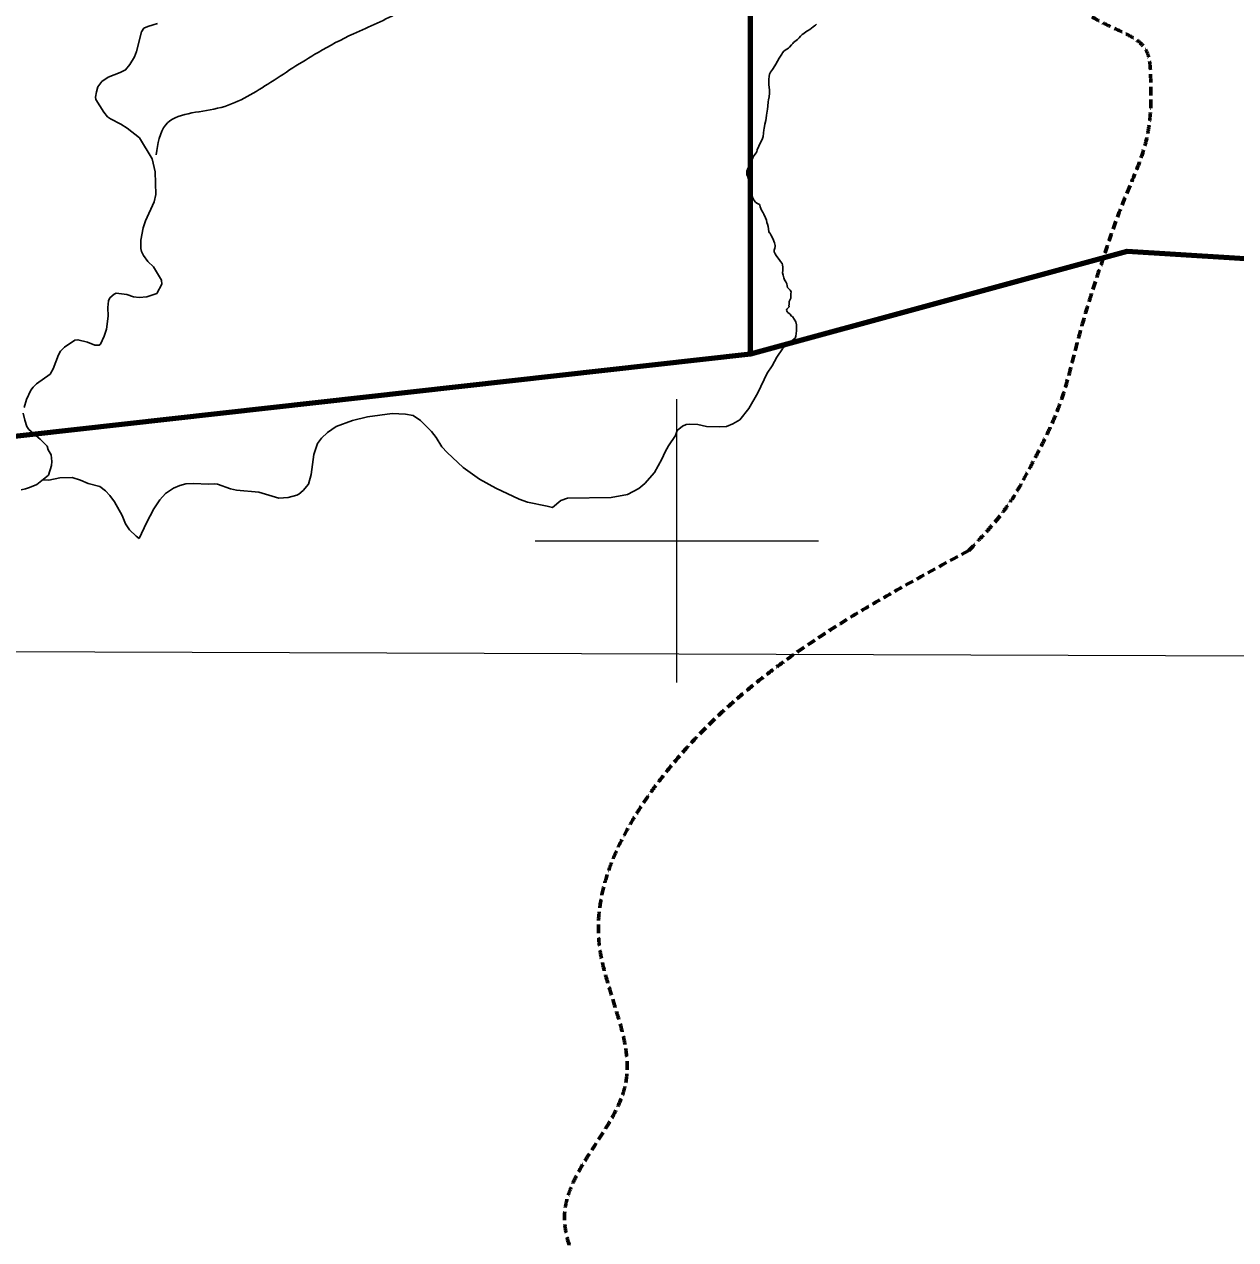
# Model space of a CAD drawing. Extents: x 553962 to 842807, y 8883888 to 9032388.
# Drawn here: x 745389 to 753949, y 8945063 to 8953648 of the extents above; entities that cross this region are included whole.
import ezdxf

# ---------------------------------------------------------------- set-up
doc = ezdxf.new("R2010")
doc.units = 0
doc.header["$LTSCALE"] = 20
doc.linetypes.add('MEDIUM_DASHED', pattern=[4.5, 3, -1.5])
for name, color, linetype, lineweight in [('1', 7, 'Continuous', 13), ('10', 7, 'MEDIUM_DASHED', 60), ('2', 7, 'Continuous', 13), ('24', 7, 'Continuous', 25), ('9', 7, 'Continuous', 90)]:
    doc.layers.add(name, color=color, linetype=linetype, lineweight=lineweight)

msp = doc.modelspace()

# ---------------------------------------------------------------- linework, layer by layer
at = {"layer": '1'}
msp.add_line((565315.27, 8949866.81), (791497.68, 8949052.23), dxfattribs=at)
at = {"layer": '10'}
msp.add_open_spline([(752063.95, 8949931.28), (752226.16, 8950098.98), (752371.07, 8950281.51), (752484.01, 8950494.81), (752727.39, 8950954.44), (752832.03, 8951444.1), (752990, 8951926.71), (753136.69, 8952374.86), (753359.17, 8952845.23), (753347.9, 8953290.75), (753342.04, 8953522.62), (753008.46, 8953646.59), (752804.89, 8953784.51), (752471.45, 8954010.42), (751900.31, 8953804.17), (751669.5, 8954179.52), (751384.31, 8954643.3), (752099.34, 8955128.57), (752064.42, 8955611.42), (752024.12, 8956168.6), (751963.67, 8956738.72), (751718.86, 8957290.21)], degree=3, dxfattribs=at)
msp.add_spline([(752063.95, 8949931.28), (749882.4, 8948312.23), (749452.32, 8947143.54), (749636.64, 8946159.38), (749206.55, 8945236.72), (749452.32, 8944375.58), (748941.57, 8943614.29)], degree=3, dxfattribs=at)
at = {"layer": '2'}
for p, q in [((750000, 8949000), (750000, 8951000)), ((749000, 8950000), (751000, 8950000))]:
    msp.add_line(p, q, dxfattribs=at)
at = {"layer": '24'}
for points in [[(746330.86, 8953653.43), (746298.25, 8953643.5), (746262.82, 8953633.58), (746234.46, 8953620.82), (746216.3, 8953596.18), (746181.85, 8953455.98), (746166.66, 8953417.64), (746134.51, 8953363.35), (746104.07, 8953327.91), (746065.07, 8953308.79), (745980.55, 8953276.04), (745937.02, 8953245.09), (745909.06, 8953206.69), (745897.93, 8953170.76), (745892.21, 8953134.54), (745893.18, 8953117.84), (745949.7, 8953026.86), (745977.7, 8952995.62), (745997.66, 8952980.71), (746069.97, 8952943.06), (746115.72, 8952914.25), (746201.77, 8952846.36), (746292.77, 8952698.54), (746312.45, 8952605.69), (746318.54, 8952445.21), (746307.18, 8952394.57), (746245.13, 8952260.93), (746228.56, 8952210.78), (746212.37, 8952124.47), (746211.92, 8952065.41), (746216.27, 8952042.47), (746230.49, 8952014.64), (746261.36, 8951973.26), (746301.92, 8951935.75), (746357.34, 8951840.21), (746360.76, 8951812.85), (746324.65, 8951746.92), (746253.57, 8951722.49), (746199.86, 8951718.77), (746161.18, 8951724.31), (746113.09, 8951738.63), (746037.22, 8951748.73), (746024.21, 8951743.01), (745993.53, 8951715.28), (745984.72, 8951694.13), (745980.09, 8951647.53), (745980.97, 8951586.29), (745969.18, 8951495.96), (745953.68, 8951445.68), (745926.83, 8951388.58), (745916.71, 8951382.98), (745888.16, 8951381.28), (745835.46, 8951403.21), (745767.66, 8951420.61), (745744.69, 8951417.95), (745673.38, 8951368.83)], [(750896.82, 8953584.15), (750886.71, 8953576.02), (750873.79, 8953563.67), (750863.39, 8953552.17), (750852.44, 8953541.51), (750833.56, 8953527.56), (750825.14, 8953520.27), (750818.68, 8953513.54), (750809.69, 8953502.32), (750797.05, 8953486.89), (750789.74, 8953478.75), (750776.97, 8953472.45), (750766.3, 8953466.84), (750757.31, 8953459.27), (750746.64, 8953446.36), (750741.02, 8953438.23), (750731.75, 8953423.64), (750723.04, 8953408.78), (750711.48, 8953388.14), (750700.24, 8953366.82), (750692.94, 8953354.2), (750675.19, 8953329.84), (750661.42, 8953311.05), (750656.28, 8953301.05), (750654.96, 8953296.74), (750651.59, 8953278.51), (750651.31, 8953261.4), (750650.19, 8953238.43), (750651.32, 8953219.64), (750653.28, 8953204.21), (750654.41, 8953182.61), (750654.97, 8953161.29), (750652.14, 8953137.19), (750647.92, 8953115.31), (750645.68, 8953100.44), (750643.15, 8953069.86), (750641.45, 8953049.73), (750633.59, 8953006.25), (750631.9, 8952984.93), (750628.52, 8952968.78), (750621.21, 8952943.54), (750616.15, 8952913.32), (750614.18, 8952902.66), (750612.78, 8952878.81), (750609.69, 8952855.81), (750602.6, 8952835.12), (750584.06, 8952800.06), (750578.45, 8952788.28), (750568.88, 8952760.89), (750564.38, 8952747.99), (750558.2, 8952739.01), (750552.86, 8952730.88), (750545.28, 8952719.94), (750536.85, 8952704.92), (750529.82, 8952688.65), (750523.08, 8952676.59), (750513.81, 8952662.28), (750505.96, 8952639.1), (750499.5, 8952623.11), (750495.56, 8952609.93), (750494.16, 8952597.02), (750494.16, 8952587.49), (750496.69, 8952581.03), (750498.37, 8952577.11), (750515, 8952523.43)], [(750986.82, 8953648.28), (750985.42, 8953646.6), (750979.8, 8953642.95), (750972.5, 8953637.91), (750963.23, 8953629.49), (750940.47, 8953610.7), (750922.38, 8953602.38), (750911.43, 8953595.09), (750896.82, 8953584.15)], [(750515, 8952523.43), (750516.13, 8952514.74), (750516.41, 8952504.17), (750518.38, 8952485.09), (750519.22, 8952467.42), (750521.19, 8952458.44), (750526.24, 8952448.34), (750532.14, 8952434.88), (750535.03, 8952426.53), (750547.67, 8952403.8), (750555.54, 8952392.86), (750564.24, 8952385.29), (750580.25, 8952377.72), (750583.91, 8952374.91), (750585.87, 8952371.27), (750588.96, 8952358.92), (750592.66, 8952348.36), (750597.72, 8952335.73), (750609.24, 8952316.94), (750613.73, 8952307.12), (750626.65, 8952281.04), (750632.59, 8952265.69), (750637.08, 8952247.45), (750641.01, 8952237.35), (750645.23, 8952220.8)], [(750645.23, 8952220.8), (750650.57, 8952184.72), (750651.69, 8952177.71), (750656.47, 8952174.62), (750660.4, 8952170.14), (750663.77, 8952162), (750677.3, 8952136), (750689.38, 8952105.42), (750695.27, 8952086.91), (750695.27, 8952078.49), (750693.03, 8952066.54), (750687.69, 8952051.95), (750687.69, 8952040.45), (750693.87, 8952026.71), (750700.89, 8952015.77), (750713.87, 8951999.9), (750722.29, 8951988.12), (750732.97, 8951973.25), (750743.92, 8951957.82), (750747.29, 8951948.85), (750748.71, 8951932.13), (750748.14, 8951908.85), (750747.02, 8951893.14), (750750.97, 8951876.4), (750756.31, 8951858.45), (750761.93, 8951842.18), (750770.92, 8951828.71), (750777.66, 8951814.13), (750779.66, 8951800.48), (750783.03, 8951789.82), (750788.65, 8951782.53), (750799.88, 8951771.31), (750805.5, 8951762.61), (750807.47, 8951755.88), (750806.06, 8951746.06), (750804.64, 8951730.46), (750804.64, 8951720.09), (750805.48, 8951713.91), (750795.65, 8951694), (750793.12, 8951689.23), (750793.12, 8951685.02), (750794.25, 8951678.29), (750794.24, 8951671.64), (750792.56, 8951660.42), (750794.24, 8951655.09), (750793.68, 8951651.72), (750784.97, 8951644.15), (750776.27, 8951637.14), (750775.42, 8951629.56), (750776.55, 8951623.39), (750779.92, 8951616.94), (750784.41, 8951612.17), (750793.12, 8951606.56), (750801.07, 8951600.49), (750808.38, 8951588.99), (750812.59, 8951585.63), (750814.89, 8951584.13)], [(750816.82, 8951585.16), (750841.19, 8951547.4), (750845.17, 8951526.46), (750845.3, 8951483.23), (750840.56, 8951445.39), (750835.45, 8951431.8), (750782.08, 8951389.9), (750747.76, 8951356.21), (750707.51, 8951297.93), (750673.09, 8951235.5), (750638.16, 8951183.62), (750572.58, 8951044.95), (750509.45, 8950934.96), (750444.76, 8950855.31), (750394.97, 8950825.29), (750351.97, 8950806.79), (750301.32, 8950803.81), (750210.41, 8950807.38), (750148.18, 8950821.91), (750090.98, 8950824.72), (750065.31, 8950821.77), (750040.72, 8950809.22), (750002.63, 8950778.55), (749989.8, 8950743.1), (749940.43, 8950671.82), (749917, 8950629.25), (749893.69, 8950575.79), (749841.65, 8950483.1), (749773.78, 8950404.26), (749730.46, 8950368.52), (749651.46, 8950327.95), (749536.01, 8950306.5), (749226.29, 8950300.4), (749179.29, 8950285.44), (749120.59, 8950234.08)], [(745673.38, 8951368.83), (745673.38, 8951368.83), (745644.75, 8951339.94), (745629.9, 8951314.34), (745593.67, 8951215.38), (745570.51, 8951177.57), (745475.61, 8951109.34), (745450.96, 8951086.25), (745434.97, 8951063.08), (745405.24, 8950998.61), (745387.4, 8950940.93)], [(745381.34, 8950901.35), (745392.13, 8950850.89), (745406.83, 8950807.76), (745421.63, 8950786.66), (745501.89, 8950717.62), (745549.75, 8950668.21), (745557.23, 8950643.62), (745577.64, 8950608.09), (745583.8, 8950560.8), (745581.78, 8950531.74), (745558.78, 8950463.69), (745476.44, 8950396.72), (745424.95, 8950376.59), (745398.09, 8950367.64), (745366.74, 8950360.93)], [(749120.59, 8950234.08), (749082.81, 8950244.73), (748944.71, 8950271.65), (748885.6, 8950293.57), (748719.83, 8950372.31), (748606.58, 8950436.02), (748490.43, 8950516.96), (748377.96, 8950622.67), (748339.6, 8950664), (748298.65, 8950730.78), (748267.42, 8950771.72), (748189.7, 8950850.31), (748135.73, 8950885.34), (748082.75, 8950893.37), (747987.7, 8950898.78), (747814.2, 8950875.34), (747707.47, 8950848.84), (747593.31, 8950807), (747531.83, 8950766.08), (747489.06, 8950725.64), (747461.74, 8950686.68), (747435.1, 8950610.28), (747416.83, 8950467.21), (747397.44, 8950400.99), (747359.62, 8950356.19), (747328.72, 8950328.66), (747314.76, 8950321.31), (747253.39, 8950305.92), (747188.45, 8950300.23), (747045.06, 8950342.4), (746888.45, 8950356.96), (746844.85, 8950368.12), (746753.56, 8950400.21), (746735.24, 8950403), (746687.95, 8950400), (746585.92, 8950403.83), (746531.32, 8950401.89), (746487.75, 8950390.67), (746443.83, 8950372.71), (746386.21, 8950333.19), (746347.43, 8950288.66), (746303.31, 8950225.36), (746251.61, 8950126.72), (746199.72, 8950016.85)], [(746199.72, 8950016.85), (746179.5, 8950032.77), (746132.87, 8950077.23), (746103.63, 8950119.38), (746079.24, 8950179.07), (746025.96, 8950275.16), (745992.05, 8950320.7), (745962.83, 8950352.04), (745921.36, 8950384.27), (745840.04, 8950404.21), (745786.29, 8950428.35), (745727.31, 8950445.88), (745640.74, 8950444.12), (745562.81, 8950428.44), (745522.73, 8950430.78)]]:
    msp.add_lwpolyline(points, dxfattribs=at)
msp.add_spline([(746320.45, 8952725.87), (746386.24, 8952936.54), (746754.69, 8953055.05), (747109.97, 8953226.22), (747465.25, 8953450.06), (747715.27, 8953581.73), (748044.23, 8953739.73), (748241.61, 8953884.57), (748728.48, 8954174.24), (748978.5, 8954147.91), (749307.46, 8954240.08), (749439.05, 8954503.42), (749689.06, 8954766.76)], degree=3, dxfattribs=at)
at = {"layer": '9'}
for points in [[(737921.45, 8948812.46), (740981.28, 8950253.82), (750519.5, 8951321.17), (750521.48, 8957798.61)], [(750519.5, 8951321.17), (753181.56, 8952045.06), (767370.95, 8951165.78), (772338.66, 8947456.49)]]:
    msp.add_lwpolyline(points, dxfattribs=at)

doc.saveas('drawing.dxf')
